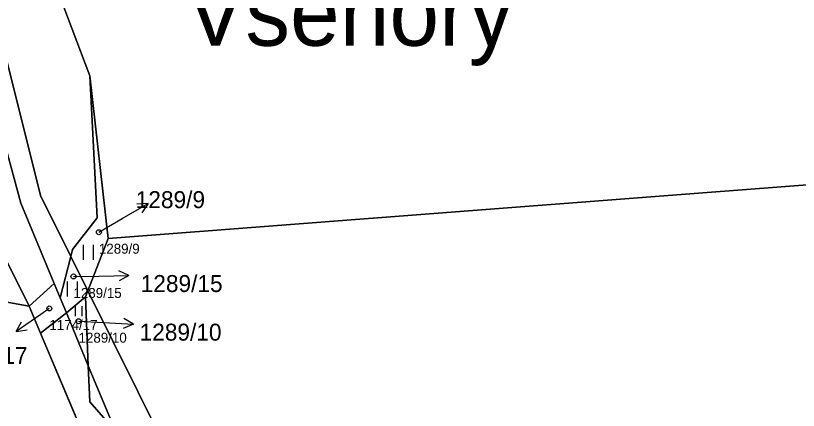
# Model space of a CAD drawing. Extents: x -754731 to -751381, y -1060564 to -1058101.
# Drawn here: x -753317.6 to -753239.2, y -1059295.2 to -1059255.6 of the extents above; entities that cross this region are included whole.
import ezdxf

# ---------------------------------------------------------------- set-up
doc = ezdxf.new("R2010")
doc.units = 0
for name, color, linetype in [('Definiční body', 7, 'Continuous'), ('Hranice parcel', 7, 'Continuous'), ('Parcelní čísla', 7, 'Continuous'), ('Polygon parcely', 7, 'Continuous'), ('Pop  PČ popisy', 7, 'Continuous'), ('Značky kultur', 7, 'Continuous')]:
    doc.layers.add(name, color=color, linetype=linetype)

msp = doc.modelspace()

# ---------------------------------------------------------------- linework, layer by layer
at = {"layer": 'Definiční body'}
for centre in [(-753309.29, -1059277.35), (-753311.84, -1059281.79), (-753314.26, -1059285), (-753311.33, -1059286.28)]:
    msp.add_circle(centre, 0.25, dxfattribs=at)
at = {"layer": 'Hranice parcel'}
for p, q in [((-753310.19, -1059261.66), (-753308.35, -1059277.98)), ((-753315.13, -1059273.65), (-753312.1, -1059279.77)), ((-753308.35, -1059277.98), (-753310.4, -1059283.22)), ((-753313.17, -1059283.94), (-753312.1, -1059279.77)), ((-753312.1, -1059279.77), (-753310.4, -1059283.22)), ((-753313.77, -1059282.49), (-753316.28, -1059284.78)), ((-753313.17, -1059283.94), (-753313.77, -1059282.49)), ((-753310.4, -1059283.22), (-753310.64, -1059283.85)), ((-753310.4, -1059283.22), (-753302.89, -1059298.4)), ((-753312.55, -1059285.45), (-753313.17, -1059283.94)), ((-753310.64, -1059283.85), (-753312.55, -1059285.45)), ((-753310.35, -1059290.76), (-753310.64, -1059283.85)), ((-753315.13, -1059287.49), (-753316.28, -1059284.78)), ((-753315.13, -1059287.49), (-753312.55, -1059285.45)), ((-753310.35, -1059290.76), (-753312.55, -1059285.45)), ((-753310.46, -1059298.56), (-753315.13, -1059287.49))]:
    msp.add_line(p, q, dxfattribs=at)
for points in [[(-752901.08, -1059134.56), (-752930.29, -1059142.42), (-753047.61, -1059176.32), (-753077.08, -1059182.17), (-753105.8, -1059191.92), (-753139.89, -1059195.41), (-753169.22, -1059200.55), (-753192.78, -1059205.14), (-753209.88, -1059208.54), (-753222.5, -1059211.02), (-753241.63, -1059214.29), (-753253.97, -1059215.99), (-753263.52, -1059219.25), (-753280.81, -1059222.69), (-753290.55, -1059226.23), (-753297.85, -1059228.84), (-753311.9, -1059239.4), (-753313.73, -1059252.26), (-753310.19, -1059261.66)], [(-752967.76, -1059145.34), (-753098.67, -1059182.14), (-753159.92, -1059195.77), (-753294.94, -1059223.34), (-753313.2, -1059234.53), (-753317.94, -1059244.71), (-753319.43, -1059256.65), (-753315.13, -1059273.65)], [(-753308.35, -1059277.98), (-753167.3, -1059267.13), (-753137.58, -1059262.6), (-753027.97, -1059233.36), (-753008.69, -1059226.52), (-752981.5, -1059222.9), (-752969.78, -1059212.55), (-752886.35, -1059187.84)], [(-753313.77, -1059282.49), (-753317.1, -1059274.45), (-753319.94, -1059264.17), (-753321.9, -1059257.12), (-753320.52, -1059244.36)], [(-753312.1, -1059279.77), (-753311.93, -1059279.1), (-753309.46, -1059275.91), (-753310.19, -1059261.66)], [(-753316.28, -1059284.78), (-753322.13, -1059273.07), (-753325.18, -1059275.22), (-753329.87, -1059279.87), (-753335.87, -1059287.31), (-753339.73, -1059294.38)], [(-753316.28, -1059284.78), (-753322.24, -1059283.71), (-753324.49, -1059285.41), (-753328.26, -1059288.55), (-753332.82, -1059293.01)], [(-753310.35, -1059290.76), (-753310.2, -1059294.36), (-753299.83, -1059306.23)], [(-753288.26, -1059304.89), (-753298.11, -1059302.93), (-753304.23, -1059299.91), (-753308.2, -1059295.95), (-753310.35, -1059290.76)]]:
    msp.add_lwpolyline(points, dxfattribs=at)
at = {"layer": 'Polygon parcely'}
for points in [[(-752969.12, -1059140.59), (-753099.5, -1059178.14), (-753160.61, -1059192.33), (-753228.71, -1059206.08), (-753296.24, -1059220.04), (-753306.77, -1059225.16), (-753315.16, -1059232.94), (-753318.4, -1059239.83), (-753320.52, -1059244.36), (-753321.9, -1059257.12), (-753319.94, -1059264.17), (-753317.1, -1059274.45), (-753313.77, -1059282.49), (-753313.17, -1059283.94), (-753312.1, -1059279.77), (-753315.13, -1059273.65), (-753319.43, -1059256.65), (-753317.94, -1059244.71), (-753313.2, -1059234.53), (-753294.94, -1059223.34), (-753159.92, -1059195.77), (-753098.67, -1059182.14), (-752967.76, -1059145.34)], [(-752930.29, -1059142.42), (-753047.61, -1059176.32), (-753077.08, -1059182.17), (-753105.8, -1059191.92), (-753139.89, -1059195.41), (-753169.22, -1059200.55), (-753192.78, -1059205.14), (-753209.88, -1059208.54), (-753222.5, -1059211.02), (-753241.63, -1059214.29), (-753253.97, -1059215.99), (-753263.52, -1059219.25), (-753280.81, -1059222.69), (-753290.55, -1059226.23), (-753297.85, -1059228.84), (-753311.9, -1059239.4), (-753313.73, -1059252.26), (-753310.19, -1059261.66), (-753308.35, -1059277.98), (-753167.3, -1059267.13), (-753137.58, -1059262.6), (-753027.97, -1059233.36), (-753008.69, -1059226.52)], [(-753008.69, -1059226.52), (-753027.97, -1059233.36), (-753137.58, -1059262.6), (-753167.3, -1059267.13), (-753308.35, -1059277.98), (-753310.4, -1059283.22), (-753302.89, -1059298.4), (-753288.32, -1059301.03), (-753288.26, -1059304.89), (-753286.67, -1059305.2), (-753287.32, -1059301.71), (-753261.63, -1059298.97), (-753255.74, -1059298.55), (-753251.95, -1059297.76), (-753198.88, -1059294.94), (-753168.05, -1059293.01), (-753126.59, -1059290.21), (-753110.55, -1059288.3), (-753081.09, -1059281.67), (-753059.27, -1059276.07), (-753000.45, -1059260.17)], [(-753317.94, -1059244.71), (-753319.43, -1059256.65), (-753315.13, -1059273.65), (-753312.1, -1059279.77), (-753311.93, -1059279.1), (-753309.46, -1059275.91), (-753310.19, -1059261.66), (-753313.73, -1059252.26)], [(-753319.57, -1059304.45), (-753317.22, -1059304.35), (-753317.15, -1059306.15), (-753313.95, -1059306.05), (-753313.78, -1059309.36), (-753310.11, -1059309.17), (-753310.31, -1059308.03), (-753310.46, -1059298.56), (-753315.13, -1059287.49), (-753316.28, -1059284.78), (-753322.24, -1059283.71)]]:
    msp.add_lwpolyline(points, dxfattribs=at)
for points in [[(-753325.14, -1059259.88), (-753327.55, -1059267.12), (-753328.49, -1059268.84), (-753336.62, -1059283.76), (-753339.6, -1059270.7), (-753339.62, -1059273.69), (-753339.71, -1059290.81), (-753339.73, -1059294.38), (-753335.87, -1059287.31), (-753329.87, -1059279.87), (-753325.18, -1059275.22), (-753322.13, -1059273.07), (-753316.28, -1059284.78), (-753313.77, -1059282.49), (-753317.1, -1059274.45), (-753319.94, -1059264.17), (-753321.9, -1059257.12), (-753320.52, -1059244.36), (-753322.17, -1059239.07), (-753323.43, -1059246.02), (-753324.84, -1059257.43)], [(-753310.4, -1059283.22), (-753308.35, -1059277.98), (-753310.19, -1059261.66), (-753309.46, -1059275.91), (-753311.93, -1059279.1), (-753312.1, -1059279.77)], [(-753322.13, -1059273.07), (-753325.18, -1059275.22), (-753329.87, -1059279.87), (-753335.87, -1059287.31), (-753339.73, -1059294.38), (-753332.82, -1059293.01), (-753328.26, -1059288.55), (-753324.49, -1059285.41), (-753322.24, -1059283.71), (-753316.28, -1059284.78)], [(-753313.17, -1059283.94), (-753312.55, -1059285.45), (-753310.64, -1059283.85), (-753310.4, -1059283.22), (-753312.1, -1059279.77)], [(-753313.77, -1059282.49), (-753316.28, -1059284.78), (-753315.13, -1059287.49), (-753312.55, -1059285.45), (-753313.17, -1059283.94)], [(-753310.4, -1059283.22), (-753310.64, -1059283.85), (-753310.35, -1059290.76), (-753308.2, -1059295.95), (-753304.23, -1059299.91), (-753298.11, -1059302.93), (-753288.26, -1059304.89), (-753288.32, -1059301.03), (-753302.89, -1059298.4)], [(-753310.64, -1059283.85), (-753312.55, -1059285.45), (-753310.35, -1059290.76)], [(-753312.55, -1059285.45), (-753315.13, -1059287.49), (-753310.46, -1059298.56), (-753300.53, -1059309.67), (-753285.31, -1059313.32), (-753259.07, -1059333.27), (-753256.86, -1059329.42), (-753282.34, -1059310.32), (-753299.83, -1059306.23), (-753310.2, -1059294.36), (-753310.35, -1059290.76)], [(-753304.23, -1059299.91), (-753308.2, -1059295.95), (-753310.35, -1059290.76), (-753310.2, -1059294.36), (-753299.83, -1059306.23), (-753286.67, -1059305.2), (-753288.26, -1059304.89), (-753298.11, -1059302.93)]]:
    msp.add_lwpolyline(points, close=True, dxfattribs=at)
at = {"layer": 'Pop  PČ popisy'}
for p, q in [((-753306.96, -1059275.98), (-753304.361, -1059274.48)), ((-753304.361, -1059274.48), (-753305.479, -1059274.547)), ((-753304.361, -1059274.48), (-753304.978, -1059275.414)), ((-753309.29, -1059277.35), (-753306.96, -1059275.98)), ((-753306.279, -1059281.698), (-753307.29, -1059281.214)), ((-753311.84, -1059281.79), (-753309.28, -1059281.75)), ((-753309.28, -1059281.75), (-753306.279, -1059281.698)), ((-753306.279, -1059281.698), (-753307.272, -1059282.216)), ((-753314.26, -1059285), (-753315.12, -1059285.6)), ((-753315.12, -1059285.6), (-753317.578, -1059287.321)), ((-753317.578, -1059287.321), (-753317.045, -1059286.337)), ((-753311.33, -1059286.28), (-753308.82, -1059286.41)), ((-753308.82, -1059286.41), (-753305.823, -1059286.567)), ((-753305.823, -1059286.567), (-753306.849, -1059287.015)), ((-753305.823, -1059286.567), (-753306.797, -1059286.015)), ((-753317.578, -1059287.321), (-753316.471, -1059287.157))]:
    msp.add_line(p, q, dxfattribs=at)
at = {"layer": 'Značky kultur'}
for p, q in [((-753310.841, -1059280.12), (-753310.841, -1059278.62)), ((-753309.84, -1059280.12), (-753309.84, -1059278.62)), ((-753312.451, -1059283.79), (-753312.451, -1059282.29)), ((-753311.45, -1059283.79), (-753311.45, -1059282.29)), ((-753311.622, -1059285.78), (-753311.622, -1059284.775)), ((-753310.952, -1059285.78), (-753310.952, -1059284.775))]:
    msp.add_line(p, q, dxfattribs=at)

# ---------------------------------------------------------------- texts
at = {"layer": 'Definiční body'}
for s, p in [('1289/9', (-753309.29, -1059279.506)), ('1289/15', (-753311.84, -1059283.946)), ('1174/17', (-753314.26, -1059287.156)), ('1289/10', (-753311.33, -1059288.436))]:
    msp.add_text(s, height=1, dxfattribs=at).set_placement(p)
at = {"layer": 'Parcelní čísla'}
for s, p in [('1289/9', (-753305.595, -1059274.93)), ('1289/15', (-753305.098, -1059283.35)), ('1289/10', (-753305.208, -1059288.23)), ('1174/17', (-753324.658, -1059290.57))]:
    msp.add_text(s, height=1.7, dxfattribs=at).set_placement(p)
at = {"layer": 'Pop  PČ popisy'}
msp.add_text('Všenory', height=6.7, dxfattribs=at).set_placement((-753300.579, -1059258.636))

doc.saveas('drawing.dxf')
